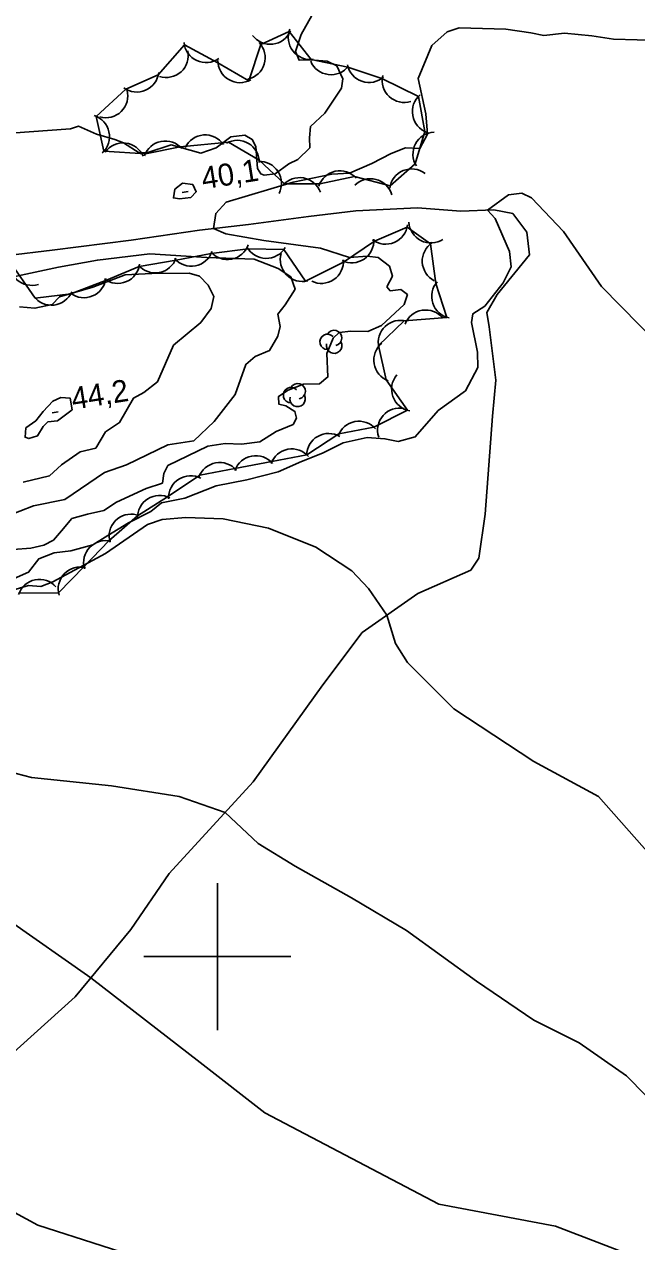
# Model space of a CAD drawing. Extents: x 646142 to 649934, y 5874075 to 5876351.
# Drawn here: x 648973.7 to 649057.1, y 5874561.2 to 5874726.9 of the extents above; entities that cross this region are included whole.
import ezdxf

# ---------------------------------------------------------------- set-up
doc = ezdxf.new("R2010")
doc.units = 0
for name, color, linetype in [('Niveau 1', 7, 'Continuous'), ('Niveau 2', 7, 'Continuous'), ('Niveau 3', 7, 'Continuous'), ('Niveau 4', 7, 'Continuous'), ('Niveau 44', 7, 'Continuous'), ('Niveau 61', 7, 'Continuous')]:
    doc.layers.add(name, color=color, linetype=linetype)

msp = doc.modelspace()

# ---------------------------------------------------------------- linework, layer by layer
at = {"layer": 'Niveau 1'}
for points in [[(649013.29, 5874728.85), (649011.4, 5874725.52), (649010.64, 5874723.24), (649011.13, 5874722.03), (649012.62, 5874722.09), (649014.94, 5874721.91), (649016.28, 5874721.26), (649017.07, 5874719.51), (649016.88, 5874718.22), (649014.65, 5874714.85), (649012.69, 5874713), (649012.53, 5874711.49), (649012.59, 5874710.11), (649010.94, 5874708.53), (649009.75, 5874707.93), (649007.85, 5874706.56), (649006.38, 5874706.38), (649005.9, 5874706.55), (649005.46, 5874707.31), (649005.22, 5874710.28), (649004.75, 5874711.26), (649003.76, 5874711.83), (649001.84, 5874711.6), (648999.84, 5874710.1), (648997.75, 5874709.39), (648993.7, 5874710.52), (648990.39, 5874709.44), (648989.35, 5874709.43), (648987.24, 5874710.8), (648986.03, 5874711.23), (648983.53, 5874711.97), (648981.1, 5874713.06), (648980, 5874712.7), (648971.91, 5874712.09)], [(648995.26, 5874705.29), (648996.66, 5874705.11), (648997.12, 5874704.13), (648996.41, 5874703.36), (648994.83, 5874703.17), (648994.01, 5874703.3), (648994.21, 5874704.48), (648995.26, 5874705.29)], [(648970.76, 5874692.25), (648978.38, 5874693.84), (648983.67, 5874694.82), (648990.8, 5874695.66), (648998.56, 5874695.2), (649005.02, 5874694.93), (649008.27, 5874693.7), (649010.02, 5874692.53), (649010.57, 5874690.86), (649009.22, 5874688.74)], [(649009.22, 5874688.74), (649008.23, 5874687.47), (649008.55, 5874685.78), (649008.25, 5874684.48), (649007.11, 5874682.5), (649005.14, 5874681.69), (649003.89, 5874680.62), (649002.44, 5874676.53), (648999.56, 5874672.84), (648996.78, 5874670.21), (648993.28, 5874669.68), (648987.64, 5874666.93), (648984.66, 5874665.89), (648979.24, 5874662.24), (648974.98, 5874661.39), (648971.25, 5874659.91)], [(649089.91, 5874550.08), (649085.38, 5874551.17), (649078.2, 5874553.1), (649057.94, 5874558.7), (649046.02, 5874563.32), (649030.13, 5874566.31), (649006.48, 5874578.72), (648997.64, 5874585.58), (648982.79, 5874597.13), (648971.39, 5874605.08), (648954.23, 5874613.62), (648946.15, 5874616.67)]]:
    msp.add_lwpolyline(points, dxfattribs=at)
at = {"layer": 'Niveau 2'}
for points in [[(649060.38, 5874724.74), (649053.92, 5874724.9), (649050.99, 5874725.36), (649047.27, 5874725.72), (649044.44, 5874725.39), (649042.67, 5874725.76), (649039.27, 5874726.28), (649032.93, 5874726.45), (649031.27, 5874725.91), (649029.2, 5874724.05), (649027.33, 5874719.56), (649028.38, 5874714.72), (649028.6, 5874711.98), (649027.58, 5874710.01), (649025.61, 5874710.13), (649023.64, 5874709.32), (649021.04, 5874707.97), (649017.98, 5874706.68), (649015.58, 5874706.52), (649010.31, 5874705.43), (649001.2, 5874702.73), (648999.78, 5874701.18), (648999.46, 5874699.11), (649001.16, 5874698.39), (649006.33, 5874697.5), (649014.05, 5874696.45), (649018, 5874695.19), (649020.4, 5874695.36), (649021.91, 5874695.19), (649023.44, 5874693.99), (649023.83, 5874692.65), (649023.83, 5874692.65), (649023.09, 5874691.18)], [(649095.59, 5874622.63), (649095.64, 5874624.14), (649095.19, 5874626.86), (649093.14, 5874630.44), (649085.18, 5874637.12), (649077.08, 5874651.53), (649075.11, 5874658.24), (649070.52, 5874672.26), (649066.75, 5874676.66), (649060.07, 5874683.27), (649052.3, 5874691.24), (649047.13, 5874698.72), (649042.77, 5874703.29), (649041.43, 5874703.94), (649039.61, 5874703.72), (649036.75, 5874701.63)], [(649036.75, 5874701.63), (649037.81, 5874700.49), (649039.75, 5874695.98), (649040, 5874693.93), (649038.89, 5874691.71), (649036.4, 5874688.53), (649034.79, 5874687.53), (649034.59, 5874686.35), (649035.43, 5874682.29), (649035.45, 5874680.21), (649033.77, 5874677.01), (649030.06, 5874674.37), (649026.93, 5874670.76), (649024.59, 5874670.13), (649022.81, 5874670.5), (649020.37, 5874670.67), (649017.12, 5874669.94), (649014.29, 5874668.56), (649011.44, 5874667.41), (649008.27, 5874666), (649004.02, 5874664.91), (648999.86, 5874664.07), (648995.56, 5874662.41), (648992.41, 5874661.8), (648990.94, 5874660.58), (648987.9, 5874659.07), (648985.11, 5874657.35), (648983.07, 5874656.06), (648980.06, 5874655.24), (648977.79, 5874654.97), (648975.7, 5874654.14), (648974.3, 5874652.36), (648970.69, 5874650.77)], [(648973.07, 5874688.47), (648975.16, 5874688.26), (648977.51, 5874688.76), (648978.53, 5874689.81), (648983.07, 5874691.15), (648987.46, 5874692.82), (648991.1, 5874693.02), (648996.15, 5874693.05), (648997.57, 5874692.64), (648998.76, 5874691.4), (648999.52, 5874689.88), (648999.14, 5874688.22), (648997.77, 5874686.33), (648994.02, 5874683.24), (648991.87, 5874678.27), (648989.98, 5874676.78), (648988.58, 5874676.04), (648986.69, 5874672.71), (648984.78, 5874671.44), (648983.45, 5874669.21), (648981.33, 5874668.73), (648978.79, 5874666.93), (648977.13, 5874665.47), (648973.57, 5874664.59)], [(649023.09, 5874691.18), (649023.5, 5874690.65), (649024.97, 5874690.82), (649025.87, 5874690.12), (649025.45, 5874688.8), (649022.35, 5874685.9), (649020.5, 5874685.1), (649018.19, 5874685.17), (649016.6, 5874684.98), (649015.78, 5874684.19), (649014.88, 5874682.12), (649015.04, 5874678.91), (649013.89, 5874677.97), (649011.71, 5874677.94), (649009.62, 5874677.11), (649008.34, 5874676.27), (649008.35, 5874675.23), (649009.3, 5874675), (649010.55, 5874674.22), (649010.77, 5874673.32), (649010.3, 5874672.46), (649008, 5874671.49), (649005.76, 5874670.07), (649003.27, 5874669.78), (649001.07, 5874669.86), (648998.7, 5874669.47), (648993.26, 5874666.86), (648992.71, 5874665.75), (648992.52, 5874664.46), (648990.31, 5874663.73), (648986.27, 5874661.87), (648984.57, 5874660.74), (648982.33, 5874660.24), (648980.21, 5874659.65), (648978.8, 5874657.98), (648977.69, 5874656.69), (648976.39, 5874656.03)], [(648977.59, 5874675.64), (648978.68, 5874676.11), (648979.95, 5874676.03), (648980.26, 5874674.46), (648978.26, 5874672.96), (648976.91, 5874672.8), (648976.3, 5874672.15), (648975.53, 5874670.91), (648974.32, 5874670.53), (648973.84, 5874670.71), (648973.91, 5874671.98), (648975.28, 5874672.95), (648976.28, 5874674.21), (648977.59, 5874675.64)], [(648992.51, 5874659.53), (648990.51, 5874658.83), (648984.76, 5874654.9), (648977.6, 5874651.04), (648975.95, 5874650.38), (648974.31, 5874650.53), (648971.08, 5874649.56)], [(649065.07, 5874601.6), (649064.77, 5874603.99), (649062.98, 5874609.23), (649051.86, 5874621.81), (649043.09, 5874626.56), (649032.17, 5874633.71), (649025.86, 5874640.03), (649024.27, 5874642.62), (649023.08, 5874646.48), (649020.56, 5874650.12), (649018.3, 5874652.52), (649013.4, 5874655.76), (649006.97, 5874658.35), (649000.81, 5874659.59), (648995.71, 5874659.79), (648992.51, 5874659.53)], [(648976.39, 5874656.03), (648974.6, 5874655.59), (648972.21, 5874655.42)], [(649055.69, 5874583.78), (649049.25, 5874588.24), (649043.09, 5874591.33), (649035.27, 5874596.67), (649025.75, 5874603.55), (649018.27, 5874608), (649010.57, 5874612.3), (649005.57, 5874615.42), (649001.07, 5874619.64), (648994.79, 5874621.8), (648985.59, 5874623.26), (648974.69, 5874624.4), (648969.43, 5874625.74), (648960.29, 5874630.46), (648955.07, 5874633.44), (648947.77, 5874638.26), (648944.44, 5874641.81)], [(649063.27, 5874518.2), (649050.91, 5874529.08), (649039.9, 5874537.55), (648993.07, 5874557.83), (648975.55, 5874563.43), (648967.09, 5874568.01), (648959.58, 5874574.8), (648955.51, 5874576.76), (648945.65, 5874586.19), (648942.49, 5874588.26), (648938.66, 5874589.2), (648933.05, 5874589.47), (648924.64, 5874587.88), (648911.03, 5874588), (648894.03, 5874588.19), (648874.39, 5874588.06), (648847.08, 5874589.7)], [(649058.34, 5874581.08), (649055.69, 5874583.78)]]:
    msp.add_lwpolyline(points, dxfattribs=at)
at = {"layer": 'Niveau 3'}
for p, q in [((648995.23, 5874704.05), (648996.02, 5874704.17)), ((648977.52, 5874674.05), (648978.31, 5874674.17))]:
    msp.add_line(p, q, dxfattribs=at)
at = {"layer": 'Niveau 4'}
msp.add_lwpolyline([(648965.39, 5874694.72), (648977.52, 5874696.16), (648988.28, 5874697.55), (648997.55, 5874698.88), (649004.24, 5874699.67), (649012.4, 5874700.76), (649018.86, 5874701.52), (649027.22, 5874701.94), (649033.15, 5874701.48), (649037.61, 5874701.67), (649040.21, 5874701.17), (649042.13, 5874698.62), (649042.51, 5874695.54), (649038.1, 5874690.16), (649036.67, 5874687.68), (649037.02, 5874685.76), (649037.91, 5874678.47), (649037.47, 5874673.56), (649036.45, 5874660.24), (649035.57, 5874654.23), (649034.5, 5874652.6), (649027.27, 5874649.43), (649019.73, 5874644.13), (649014.36, 5874637), (649004.87, 5874623.8), (648993.44, 5874611.3), (648988.23, 5874603.7), (648980.65, 5874594.54), (648965.7, 5874581.11)], dxfattribs=at)
at = {"layer": 'Niveau 44'}
for points in [[(649018.68, 5874706.21), (649013.93, 5874705.2), (649009.13, 5874705.22), (649005.7, 5874708.43), (649001.51, 5874710.88), (648994.96, 5874710.23), (648990.2, 5874709.31), (648984.57, 5874709.65), (648983.52, 5874714.39), (648987.52, 5874718.11), (648991.96, 5874720.05), (648995.51, 5874724.13), (649000.08, 5874721.68), (649004.27, 5874719.23), (649005.9, 5874724.19), (649009.77, 5874725.96), (649012.75, 5874722.13), (649017.78, 5874721.11), (649022.38, 5874719.56), (649027.37, 5874717.11), (649028.24, 5874712.33), (649026.93, 5874707.92), (649023.53, 5874704.93), (649018.68, 5874706.21)], [(648971.63, 5874694.8), (648975.22, 5874689.65), (648980.04, 5874690.22), (648984.9, 5874692.08), (648989.37, 5874693.97), (648994.4, 5874694.81), (648999.17, 5874695.7), (649004.2, 5874696.34), (649009.05, 5874696.27), (649012, 5874691.94), (649017.16, 5874694.55), (649021.37, 5874697.42), (649025.84, 5874699.31), (649029.01, 5874697.02), (649029.73, 5874691.64), (649031.25, 5874687.03), (649025.44, 5874686.57), (649021.92, 5874683.22), (649022.98, 5874678.53), (649025.88, 5874674.38), (649021.32, 5874672.08), (649016.55, 5874671.17), (649012.2, 5874668.3), (649007.43, 5874667.4), (649002.37, 5874666.45), (648997.6, 5874665.56), (648993.23, 5874662.58), (648989.13, 5874659.99), (648985.21, 5874656.61), (648981.85, 5874653.11), (648978.38, 5874649.51), (648972.95, 5874649.47)]]:
    msp.add_lwpolyline(points, dxfattribs=at)
for centre, radius, start, end in [((649007.2, 5874727.21), 3, 216.7687, 336.7466), ((649012.65, 5874725.13), 3, 157.7997, 277.7777), ((648998.45, 5874724.72), 3, 185.3048, 305.2827), ((649003.5, 5874722.39), 3, 282.881, 42.8589), ((648993.05, 5874722.69), 3, 251.9152, 11.8931), ((649003.07, 5874721.98), 3, 179.6726, 299.6505), ((648989.03, 5874720.7), 3, 233.6598, 353.6377), ((649015.47, 5874723.06), 3, 202.701, 322.679), ((649020.64, 5874722.01), 3, 191.4534, 311.4313), ((649025.44, 5874719.28), 3, 167.2915, 287.2695), ((648984.81, 5874717.2), 3, 254.5811, 14.559), ((649029.54, 5874715.04), 3, 130.242, 250.2199), ((648982.32, 5874711.64), 3, 312.3859, 72.3639), ((649029.62, 5874709.25), 3, 92.391, 212.3689), ((648987.17, 5874707.77), 3, 23.8698, 143.8477), ((648992.91, 5874708.04), 3, 40.9756, 160.9536), ((648998.34, 5874708.87), 3, 34.2852, 154.2632), ((649002.71, 5874708.13), 3, 359.6348, 119.6127), ((649005.73, 5874705.27), 3, 332.5704, 92.5483), ((649026.45, 5874704.24), 3, 52.7958, 172.7738), ((649011.2, 5874703.05), 3, 19.7493, 139.7273), ((649016.67, 5874703.98), 3, 41.9938, 161.9718), ((649020.84, 5874702.91), 3, 15.7745, 135.7524), ((649022.91, 5874699.99), 3, 232.9661, 352.9441), ((649029.07, 5874700.16), 3, 183.1156, 303.0936), ((649018.29, 5874697.45), 3, 244.1671, 4.1451), ((649030.89, 5874694.69), 3, 122.912, 242.8899), ((648996.46, 5874696.99), 3, 220.5183, 340.4962), ((649001.38, 5874697.9), 3, 220.5183, 340.4962), ((649006.65, 5874698.06), 3, 209.165, 329.143), ((649011.57, 5874694.91), 3, 164.2136, 284.1915), ((648974.72, 5874694.38), 3, 167.8467, 287.8246), ((648986.44, 5874694.65), 3, 232.9956, 352.9736), ((648991.54, 5874696.08), 3, 220.5183, 340.4962), ((649014.16, 5874694.65), 3, 244.1671, 4.1451), ((648981.84, 5874692.7), 3, 232.9956, 352.9736), ((648977.42, 5874691.68), 3, 216.7847, 336.7626), ((649032.17, 5874689.89), 3, 138.3366, 258.3146), ((649028.35, 5874685.03), 3, 39.2878, 159.2658), ((649024.9, 5874683.62), 3, 73.6205, 193.5985), ((649014.99, 5874683.69), 1.05, 44.1154, 269.804), ((649015.89, 5874684.22), 1.05, 282.2692, 149.7263), ((649015.89, 5874683.17), 1.05, 166.9369, 29.6212), ((649024.3, 5874681.22), 3, 129.8309, 249.8089), ((649026.72, 5874677.25), 3, 139.7242, 259.7022), ((649010.03, 5874676.44), 1.05, 44.1154, 269.804), ((649010.93, 5874676.97), 1.05, 282.2692, 149.7263), ((649010.93, 5874675.92), 1.05, 166.9369, 29.6212), ((649024.81, 5874671.69), 3, 78.4849, 198.4628), ((649019.27, 5874669.89), 3, 40.8983, 160.8763), ((649015.15, 5874668.22), 3, 59.6801, 179.6581), ((649010.14, 5874666.12), 3, 40.6585, 160.6364), ((649005.23, 5874665.2), 3, 40.6585, 160.6364), ((649000.31, 5874664.27), 3, 40.6585, 160.6364), ((648996.35, 5874662.46), 3, 62.3076, 182.2856), ((648992.13, 5874659.79), 3, 62.3076, 182.2856), ((648988.27, 5874657.24), 3, 76.0806, 196.0586), ((648984.8, 5874653.64), 3, 76.0806, 196.0586), ((648981.33, 5874650.04), 3, 76.0806, 196.0586), ((648975.79, 5874648.36), 3, 41.6531, 161.631)]:
    msp.add_arc(centre, radius, start, end, dxfattribs=at)
at = {"layer": 'Niveau 61'}
for points in [[(649000, 5874610), (649000, 5874600), (649000, 5874590)], [(648990, 5874600), (649000, 5874600), (649010, 5874600)]]:
    msp.add_lwpolyline(points, dxfattribs=at)

# ---------------------------------------------------------------- texts
at = {"layer": 'Niveau 3'}
for s, p in [('40,1 ', (648998.08, 5874704.46)), ('44,2 ', (648980.37, 5874674.46))]:
    msp.add_text(s, height=3, rotation=8.9405, dxfattribs=at).set_placement(p)

doc.saveas('drawing.dxf')
